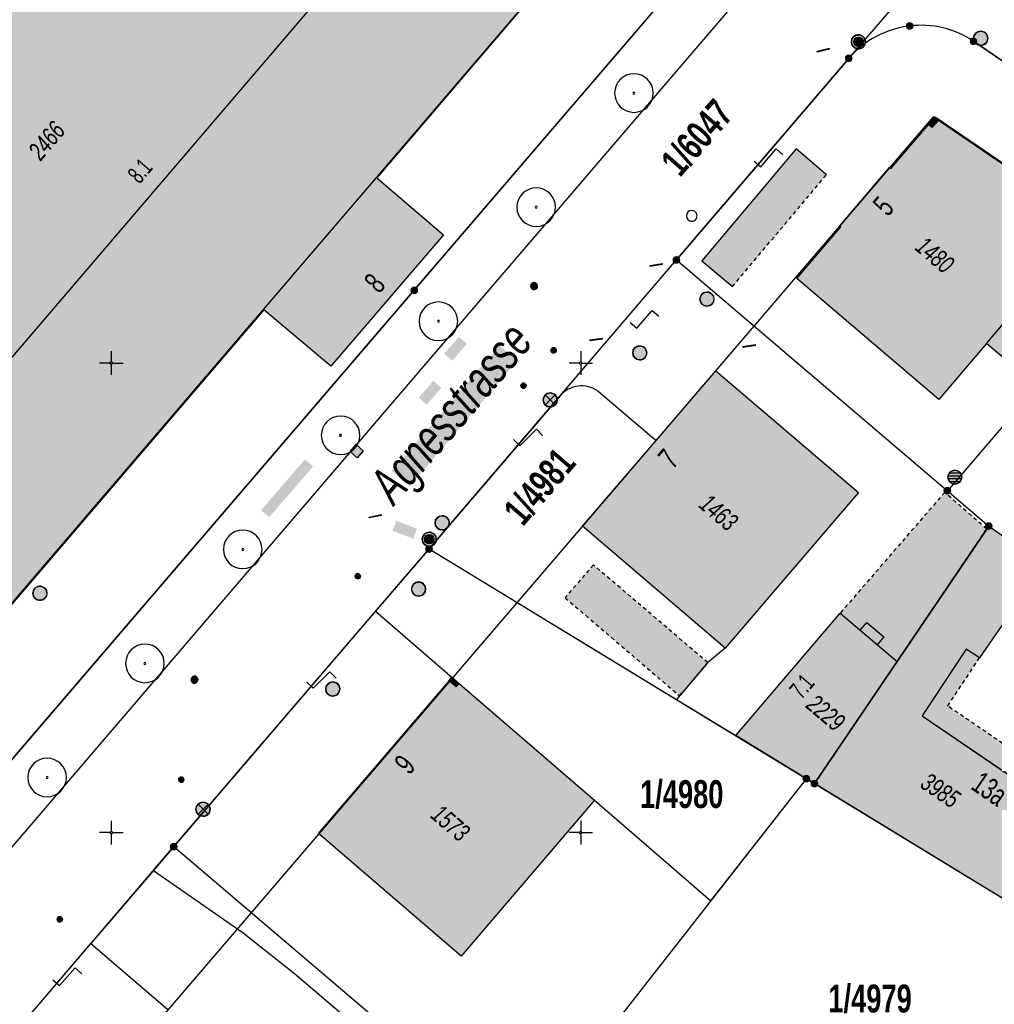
# Model space of a CAD drawing. Header units: metres. Extents: x 2695560 to 2696939, y 1260491 to 1262050.
# Tile 641 of 656: x 2696096 to 2696148, y 1261116 to 1261168. Entities that reach past the tile are written whole.
import ezdxf

# ---------------------------------------------------------------- set-up
doc = ezdxf.new("R2010")
doc.units = ezdxf.units.M
doc.linetypes.add('AUSGEZOGEN', pattern=[0])
doc.linetypes.add('VERDECKT2_S2', pattern=[0.36, 0.2, -0.16])
for name, color, linetype in [('XR$1$AV_Flächen (EO)', 7, 'AUSGEZOGEN'), ('XR$1$AV_Gebäudeflächen (BB)', 7, 'AUSGEZOGEN'), ('XR$1$AV_Gebäudeflächen (EO)', 7, 'AUSGEZOGEN'), ('XR$1$AV_Grenzpunkte', 7, 'AUSGEZOGEN'), ('XR$1$AV_Grundstück-Nr.', 7, 'AUSGEZOGEN'), ('XR$1$AV_Haus-Nr.', 7, 'AUSGEZOGEN'), ('XR$1$AV_Koordinatennetzpunkte', 7, 'AUSGEZOGEN'), ('XR$1$AV_Linien (BB)', 7, 'AUSGEZOGEN'), ('XR$1$AV_Linien (EO)', 7, 'AUSGEZOGEN'), ('XR$1$AV_Strassennamen', 7, 'AUSGEZOGEN'), ('XR$1$AV_Versicherung-Nr.', 7, 'AUSGEZOGEN'), ('XR$1$AW_LK_Schachtdeckel', 24, 'AUSGEZOGEN'), ('XR$1$AW_LK_Zwischenpunkt', 24, 'AUSGEZOGEN'), ('XR$1$EW_LK_Knoten', 1, 'AUSGEZOGEN'), ('XR$1$FM_LK_SW_TRASSEKNOTEN', 94, 'AUSGEZOGEN'), ('XR$1$GA_LK_Rohrleitungsteil', 32, 'AUSGEZOGEN'), ('XR$1$GR_Baum', 94, 'AUSGEZOGEN'), ('XR$1$Liegenschaftsgrenzen', 7, 'AUSGEZOGEN'), ('XR$1$PFAV', 255, 'AUSGEZOGEN'), ('XR$1$PFAW', 255, 'AUSGEZOGEN'), ('XR$1$PFEW', 255, 'AUSGEZOGEN'), ('XR$1$PFWA', 255, 'AUSGEZOGEN'), ('XR$1$PFWFM', 255, 'AUSGEZOGEN'), ('XR$1$RAEW', 8, 'AUSGEZOGEN'), ('XR$1$RP_Abstandslinie', 7, 'AUSGEZOGEN'), ('XR$1$WA_LK_Absperrarmatur', 171, 'AUSGEZOGEN'), ('XR$1$WA_LK_Hydrant', 171, 'AUSGEZOGEN'), ('XR$1$WA_LK_Rohrleitungsteil', 171, 'AUSGEZOGEN')]:
    doc.layers.add(name, color=color, linetype=linetype)
doc.styles.add('ARIAL', font='arial.ttf')

# ---------------------------------------------------------------- blocks, each defined once
blk = doc.blocks.new('COMPLEXOBJECT_235')
at = {"layer": 'XR$1$AV_Linien (BB)', "color": 7, "linetype": 'AUSGEZOGEN', "transparency": 33554687}
blk.add_line((6125.92, 11148.496), (6129.009, 11145.881), dxfattribs=at)
blk.add_arc((6125.039, 11147.283), 1.499, 54.0246, 139.7725, dxfattribs=at)
blk = doc.blocks.new('COMPLEXOBJECT_369')
at = {"layer": 'XR$1$AV_Linien (BB)', "color": 7, "linetype": 'AUSGEZOGEN', "transparency": 33554687}
blk.add_lwpolyline([(6145.91, 11167.13), (6157.96, 11158.91), (6161.159, 11156.714)], dxfattribs=at)
for centre, radius, start, end in [((6143.108, 11162.902), 5.074, 96.77, 139.1545), ((6143.125, 11162.981), 4.997, 56.1287, 97.0711)]:
    blk.add_arc(centre, radius, start, end, dxfattribs=at)
blk = doc.blocks.new('COMPLEXOBJECT_372')
at = {"layer": 'XR$1$AV_Linien (BB)', "color": 7, "linetype": 'AUSGEZOGEN', "transparency": 33554687}
blk.add_line((6091.68, 11110.64), (6098.912, 11119.102), dxfattribs=at)
blk.add_arc((6094.876, 11107.891), 4.215, 139.3009, 145.8101, dxfattribs=at)
blk = doc.blocks.new('COMPLEXOBJECT_624')
at = {"layer": 'XR$1$AV_Linien (BB)', "color": 7, "linetype": 'AUSGEZOGEN', "transparency": 33554687}
blk.add_lwpolyline([(6085.67, 11113.677), (6117.292, 11150.599), (6148.779, 11187.343)], dxfattribs=at)
blk = doc.blocks.new('COMPLEXOBJECT_1275')
at = {"layer": 'XR$1$Liegenschaftsgrenzen', "color": 7, "linetype": 'AUSGEZOGEN', "transparency": 33554687}
blk.add_line((6157.96, 11158.91), (6145.91, 11167.13), dxfattribs=at)
for centre, radius, start, end in [((6143.108, 11162.902), 5.074, 96.77, 139.1545), ((6143.125, 11162.981), 4.997, 56.1287, 97.0711)]:
    blk.add_arc(centre, radius, start, end, dxfattribs=at)
blk = doc.blocks.new('COMPLEXOBJECT_1290')
at = {"layer": 'XR$1$Liegenschaftsgrenzen', "color": 7, "linetype": 'AUSGEZOGEN', "transparency": 33554687}
blk.add_line((6091.68, 11110.64), (6103.32, 11124.26), dxfattribs=at)
blk.add_arc((6094.876, 11107.891), 4.215, 139.3009, 145.8101, dxfattribs=at)
blk = doc.blocks.new('BAV15')
at = {"layer": 'XR$1$PFAV', "transparency": 33554687}
blk.add_hatch(color=7, dxfattribs=at).paths.add_polyline_path([(0.5, 0), (0.49, 0.1), (0.46, 0.2), (0.41, 0.29), (0.34, 0.36), (0.26, 0.42), (0.17, 0.47), (0.08, 0.49), (-0.03, 0.5), (-0.13, 0.48), (-0.22, 0.45), (-0.31, 0.4), (-0.38, 0.33), (-0.44, 0.24), (-0.48, 0.15), (-0.5, 0.05), (-0.5, -0.05), (-0.48, -0.15), (-0.44, -0.24), (-0.38, -0.33), (-0.31, -0.4), (-0.22, -0.45), (-0.13, -0.48), (-0.03, -0.5), (0.08, -0.49), (0.17, -0.47), (0.26, -0.42), (0.34, -0.36), (0.41, -0.29), (0.46, -0.2), (0.49, -0.1)])
at = {"color": 7, "transparency": 33554687}
for start, end in [(90, 270), (270, 90)]:
    blk.add_arc((0, 0), 0.5, start, end, dxfattribs=at)
at = {"layer": 'XR$1$PFAV', "transparency": 33554687}
blk.add_circle((0, 0), 0.5, dxfattribs=at)
blk = doc.blocks.new('BAV2041')
at = {"color": 7, "transparency": 33554687}
for p, q in [((0, 0.5), (0, 0.05)), ((-0.05, 0), (-0.5, 0)), ((0.05, 0), (0.5, 0)), ((0, -0.05), (0, -0.5))]:
    blk.add_line(p, q, dxfattribs=at)
blk.add_circle((0, 0), 0.05, dxfattribs=at)
for start, end in [(90, 270), (270, 90)]:
    blk.add_arc((0, 0), 0.05, start, end, dxfattribs=at)
blk = doc.blocks.new('WBGR1')
at = {"color": 94, "transparency": 33554687}
for radius, start, end in [(1, 90, 270), (1, 270, 90), (0.05, 90, 270), (0.05, 270, 90)]:
    blk.add_arc((0, 0), radius, start, end, dxfattribs=at)
blk = doc.blocks.new('BAW2093')
at = {"transparency": 33554687}
blk.add_lwpolyline([(-0.375, -0.5), (0, -0.5), (0, 0.5), (0.375, 0.5)], dxfattribs=at)
blk = doc.blocks.new('BAW2082')
at = {"layer": 'XR$1$PFAW', "transparency": 33554687}
blk.add_hatch(color=7, dxfattribs=at).paths.add_polyline_path([(0.509, -0.003), (0.499, 0.098), (0.469, 0.194), (0.42, 0.283), (0.354, 0.359), (0.274, 0.421), (0.183, 0.466), (0.085, 0.491), (-0.016, 0.496), (-0.116, 0.481), (-0.211, 0.446), (-0.297, 0.392), (-0.37, 0.323), (-0.428, 0.24), (-0.468, 0.147), (-0.488, 0.047), (-0.488, -0.054), (-0.468, -0.153), (-0.428, -0.246), (-0.37, -0.329), (-0.297, -0.398), (-0.211, -0.452), (-0.116, -0.487), (-0.016, -0.502), (0.085, -0.497), (0.183, -0.472), (0.274, -0.427), (0.354, -0.366), (0.42, -0.289), (0.469, -0.2), (0.499, -0.104)])
at = {"transparency": 33554687}
for start, end in [(91.19481, 268.80519), (268.80519, 91.19481)]:
    blk.add_arc((0.01, 0), 0.5, start, end, dxfattribs=at)
at = {"layer": 'XR$1$PFAW', "transparency": 33554687}
blk.add_circle((0.009, -0.003), 0.5, dxfattribs=at)
blk = doc.blocks.new('BAW2089')
at = {"layer": 'XR$1$PFAW', "transparency": 33554687}
blk.add_hatch(color=7, dxfattribs=at).paths.add_polyline_path([(-0.5, 0.5), (-0.5, -0.5), (0.5, -0.5), (0.5, 0.5)])
at = {"transparency": 33554687}
blk.add_lwpolyline([(-0.5, 0.5), (0.5, 0.5), (0.5, -0.5), (-0.5, -0.5), (-0.5, 0.5)], close=True, dxfattribs=at)
at = {"layer": 'XR$1$PFAW', "transparency": 33554687}
blk.add_lwpolyline([(-0.5, 0.5), (0.5, 0.5), (0.5, -0.5), (-0.5, -0.5), (-0.5, 0.5)], close=True, dxfattribs=at)
blk = doc.blocks.new('BAW2088')
at = {"layer": 'XR$1$PFAW', "transparency": 33554687}
blk.add_hatch(color=253, dxfattribs=at).paths.add_polyline_path([(0.51, 0), (0.5, 0.101), (0.47, 0.197), (0.421, 0.286), (0.355, 0.362), (0.275, 0.424), (0.184, 0.469), (0.086, 0.494), (-0.015, 0.499), (-0.115, 0.484), (-0.21, 0.449), (-0.296, 0.395), (-0.369, 0.326), (-0.427, 0.243), (-0.467, 0.15), (-0.487, 0.051), (-0.487, -0.051), (-0.467, -0.15), (-0.427, -0.243), (-0.369, -0.326), (-0.296, -0.395), (-0.21, -0.449), (-0.115, -0.484), (-0.015, -0.499), (0.086, -0.494), (0.184, -0.469), (0.275, -0.424), (0.355, -0.362), (0.421, -0.286), (0.47, -0.197), (0.5, -0.101)])
at = {"transparency": 33554687}
for start, end in [(91.19481, 268.80519), (268.80519, 91.19481)]:
    blk.add_arc((0.01, 0), 0.5, start, end, dxfattribs=at)
at = {"layer": 'XR$1$PFAW', "transparency": 33554687}
blk.add_circle((0.01, 0), 0.5, dxfattribs=at)
blk = doc.blocks.new('BWA2013')
at = {"true_color": 0x000000, "transparency": 33554687}
blk.add_hatch(color=18, dxfattribs=at).paths.add_polyline_path([(-0.291, -0.409), (0.352, 0.357), (0.291, 0.409), (-0.352, -0.357)])
at = {"transparency": 33554687}
blk.add_lwpolyline([(-0.291, -0.409), (-0.352, -0.357), (0.291, 0.409), (0.352, 0.357), (-0.291, -0.409)], close=True, dxfattribs=at)
blk = doc.blocks.new('BWA2009')
at = {"true_color": 0x000000, "transparency": 33554687}
blk.add_hatch(color=18, dxfattribs=at).paths.add_polyline_path([(0.333, 0), (0.327, 0.067), (0.306, 0.131), (0.274, 0.19), (0.23, 0.242), (0.176, 0.283), (0.116, 0.313), (0.05, 0.329), (-0.017, 0.333), (-0.084, 0.323), (-0.147, 0.299), (-0.204, 0.264), (-0.253, 0.217), (-0.291, 0.162), (-0.318, 0.1), (-0.332, 0.034), (-0.332, -0.034), (-0.318, -0.1), (-0.291, -0.162), (-0.253, -0.217), (-0.204, -0.264), (-0.147, -0.299), (-0.084, -0.323), (-0.017, -0.333), (0.05, -0.329), (0.116, -0.313), (0.176, -0.283), (0.23, -0.242), (0.274, -0.19), (0.306, -0.131), (0.327, -0.067)])
at = {"layer": 'XR$1$PFWA', "transparency": 33554687}
blk.add_hatch(color=7, dxfattribs=at).paths.add_polyline_path([(0.5, 0), (0.49, 0.101), (0.459, 0.197), (0.41, 0.286), (0.344, 0.362), (0.264, 0.424), (0.174, 0.469), (0.076, 0.494), (-0.025, 0.499), (-0.125, 0.484), (-0.22, 0.449), (-0.306, 0.395), (-0.379, 0.326), (-0.437, 0.243), (-0.477, 0.15), (-0.497, 0.051), (-0.497, -0.051), (-0.477, -0.15), (-0.437, -0.243), (-0.379, -0.326), (-0.306, -0.395), (-0.22, -0.449), (-0.125, -0.484), (-0.025, -0.499), (0.076, -0.494), (0.174, -0.469), (0.264, -0.424), (0.344, -0.362), (0.41, -0.286), (0.459, -0.197), (0.49, -0.101)])
at = {"transparency": 33554687}
blk.add_circle((0, 0), 0.333, dxfattribs=at)
for start, end in [(90, 180), (180, 270), (0, 90), (270, 0)]:
    blk.add_arc((0, 0), 0.5, start, end, dxfattribs=at)
at = {"layer": 'XR$1$PFWA', "transparency": 33554687}
blk.add_circle((0, 0), 0.5, dxfattribs=at)
blk = doc.blocks.new('BWA965')
at = {"layer": 'XR$1$PFWA', "transparency": 33554687}
blk.add_hatch(color=7, dxfattribs=at).paths.add_polyline_path([(0, 0.5), (-0.05, 0.5), (-0.1, 0.49), (-0.15, 0.48), (-0.2, 0.46), (-0.24, 0.44), (-0.29, 0.41), (-0.33, 0.38), (-0.36, 0.34), (-0.4, 0.31), (-0.42, 0.26), (-0.45, 0.22), (-0.47, 0.17), (-0.48, 0.13), (-0.49, 0.08), (-0.5, 0.03), (-0.5, -0.03), (-0.49, -0.08), (-0.48, -0.13), (-0.47, -0.17), (-0.45, -0.22), (-0.42, -0.26), (-0.4, -0.31), (-0.36, -0.34), (-0.33, -0.38), (-0.29, -0.41), (-0.24, -0.44), (-0.2, -0.46), (-0.15, -0.48), (-0.1, -0.49), (-0.05, -0.5), (0, -0.5), (0.05, -0.5), (0.1, -0.49), (0.15, -0.48), (0.2, -0.46), (0.24, -0.44), (0.29, -0.41), (0.33, -0.38), (0.36, -0.34), (0.4, -0.31), (0.42, -0.26), (0.45, -0.22), (0.47, -0.17), (0.48, -0.13), (0.49, -0.08), (0.5, -0.03), (0.5, 0.03), (0.49, 0.08), (0.48, 0.13), (0.47, 0.17), (0.45, 0.22), (0.42, 0.26), (0.4, 0.31), (0.36, 0.34), (0.33, 0.38), (0.29, 0.41), (0.24, 0.44), (0.2, 0.46), (0.15, 0.48), (0.1, 0.49), (0.05, 0.5)])
at = {"transparency": 33554687}
blk.add_line((0, 0.5), (0, -0.5), dxfattribs=at)
for start, end in [(90, 270), (270, 90)]:
    blk.add_arc((0, 0), 0.5, start, end, dxfattribs=at)
blk = doc.blocks.new('BGA2013')
at = {"transparency": 33554687}
blk.add_hatch(color=36, dxfattribs=at).paths.add_polyline_path([(-0.291, -0.409), (0.352, 0.357), (0.291, 0.409), (-0.352, -0.357)])
at = {"color": 32, "transparency": 33554687}
blk.add_lwpolyline([(-0.291, -0.409), (-0.352, -0.357), (0.291, 0.409), (0.352, 0.357), (-0.291, -0.409)], close=True, dxfattribs=at)
blk = doc.blocks.new('BEWLP2549_S')
at = {"layer": 'XR$1$PFEW', "transparency": 33554687}
blk.add_hatch(color=7, dxfattribs=at).paths.add_polyline_path([(0.5, 0), (0.49, 0.101), (0.459, 0.197), (0.41, 0.286), (0.344, 0.362), (0.264, 0.424), (0.174, 0.469), (0.076, 0.494), (-0.025, 0.499), (-0.125, 0.484), (-0.22, 0.449), (-0.306, 0.395), (-0.379, 0.326), (-0.437, 0.243), (-0.477, 0.15), (-0.497, 0.051), (-0.497, -0.051), (-0.477, -0.15), (-0.437, -0.243), (-0.379, -0.326), (-0.306, -0.395), (-0.22, -0.449), (-0.125, -0.484), (-0.025, -0.499), (0.076, -0.494), (0.174, -0.469), (0.264, -0.424), (0.344, -0.362), (0.41, -0.286), (0.459, -0.197), (0.49, -0.101)])
at = {"color": 1, "transparency": 33554687}
for p, q in [((0.354, -0.354), (-0.354, 0.354)), ((-0.354, -0.354), (0.354, 0.354))]:
    blk.add_line(p, q, dxfattribs=at)
for start, end in [(91.38095, 268.61905), (268.61905, 91.38095)]:
    blk.add_arc((0, 0), 0.5, start, end, dxfattribs=at)
at = {"layer": 'XR$1$PFEW', "transparency": 33554687}
blk.add_circle((0, 0), 0.5, dxfattribs=at)
blk = doc.blocks.new('BEW957')
at = {"layer": 'XR$1$RAEW', "transparency": 33554687}
blk.add_hatch(color=1, dxfattribs=at).paths.add_polyline_path([(-0.5, 0), (-0.5, -0.05), (-0.49, -0.1), (-0.48, -0.15), (-0.46, -0.2), (-0.44, -0.24), (-0.41, -0.29), (-0.38, -0.33), (-0.34, -0.36), (-0.31, -0.4), (-0.26, -0.42), (-0.22, -0.45), (-0.17, -0.47), (-0.13, -0.48), (-0.08, -0.49), (-0.03, -0.5), (0.03, -0.5), (0.08, -0.49), (0.13, -0.48), (0.17, -0.47), (0.22, -0.45), (0.26, -0.42), (0.31, -0.4), (0.34, -0.36), (0.38, -0.33), (0.41, -0.29), (0.44, -0.24), (0.46, -0.2), (0.48, -0.15), (0.49, -0.1), (0.5, -0.05), (0.5, 0), (0.5, 0.05), (0.49, 0.1), (0.48, 0.15), (0.46, 0.2), (0.44, 0.24), (0.41, 0.29), (0.38, 0.33), (0.34, 0.36), (0.31, 0.4), (0.26, 0.42), (0.22, 0.45), (0.17, 0.47), (0.13, 0.48), (0.08, 0.49), (0.03, 0.5), (-0.03, 0.5), (-0.08, 0.49), (-0.13, 0.48), (-0.17, 0.47), (-0.22, 0.45), (-0.26, 0.42), (-0.31, 0.4), (-0.34, 0.36), (-0.38, 0.33), (-0.41, 0.29), (-0.44, 0.24), (-0.46, 0.2), (-0.48, 0.15), (-0.49, 0.1), (-0.5, 0.05)])
at = {"color": 1, "transparency": 33554687}
for start, end in [(90, 180), (180, 270), (0, 90), (270, 0)]:
    blk.add_arc((0, 0), 0.5, start, end, dxfattribs=at)
at = {"layer": 'XR$1$RAEW', "color": 1, "transparency": 33554687}
blk.add_circle((0, 0), 0.5, dxfattribs=at)
blk = doc.blocks.new('BEWLP2514')
at = {"layer": 'XR$1$PFEW', "transparency": 33554687}
blk.add_hatch(color=7, dxfattribs=at).paths.add_polyline_path([(0.5, 0), (-0.5, 0), (-0.5, -0.5), (0.5, -0.5)])
at = {"color": 1, "transparency": 33554687}
blk.add_lwpolyline([(-0.5, 0), (0.5, 0), (0.5, -0.5), (-0.5, -0.5), (-0.5, 0)], close=True, dxfattribs=at)
at = {"layer": 'XR$1$PFEW', "transparency": 33554687}
for p, q in [((-0.5, -0.5), (-0.5, 0)), ((-0.5, 0), (0.5, 0)), ((0.5, 0), (0.5, -0.5)), ((0.5, -0.5), (-0.5, -0.5))]:
    blk.add_line(p, q, dxfattribs=at)
blk = doc.blocks.new('BWFM6')
at = {"layer": 'XR$1$PFWFM', "transparency": 33554687}
blk.add_hatch(color=7, dxfattribs=at).paths.add_polyline_path([(0.5, 0), (0.49, 0.101), (0.459, 0.197), (0.41, 0.286), (0.344, 0.362), (0.264, 0.424), (0.174, 0.469), (0.076, 0.494), (-0.025, 0.499), (-0.125, 0.484), (-0.22, 0.449), (-0.306, 0.395), (-0.379, 0.326), (-0.437, 0.243), (-0.477, 0.15), (-0.497, 0.051), (-0.497, -0.051), (-0.477, -0.15), (-0.437, -0.243), (-0.379, -0.326), (-0.306, -0.395), (-0.22, -0.449), (-0.125, -0.484), (-0.025, -0.499), (0.076, -0.494), (0.174, -0.469), (0.264, -0.424), (0.344, -0.362), (0.41, -0.286), (0.459, -0.197), (0.49, -0.101)])
at = {"color": 94, "transparency": 33554687}
for p, q in [((-0.484, 0.1), (0.486, 0.1)), ((-0.4, 0.3), (0.4, 0.3)), ((-0.487, -0.1), (0.487, -0.1)), ((-0.4, -0.3), (0.4, -0.3))]:
    blk.add_line(p, q, dxfattribs=at)
for start, end in [(90, 270), (270, 90)]:
    blk.add_arc((0, 0), 0.5, start, end, dxfattribs=at)
at = {"layer": 'XR$1$PFWFM', "transparency": 33554687}
blk.add_circle((0, 0, 0.993), 0.5, dxfattribs=at)
blk = doc.blocks.new('BWFM16')
at = {"color": 94, "transparency": 33554687}
for start, end in [(91.19481, 268.80519), (268.80519, 91.19481)]:
    blk.add_arc((0.01, 0), 0.5, start, end, dxfattribs=at)

msp = doc.modelspace()

# ---------------------------------------------------------------- hatches: boundary and pattern name
at = {"transparency": 33554687}
for points in [[(2696101.775, 1261150.623), (2696102.172, 1261150.279), (2696109.211, 1261158.381), (2696108.814, 1261158.725)], [(2696118.694, 1261150.311), (2696119.124, 1261149.937), (2696119.91, 1261150.841), (2696119.48, 1261151.215)], [(2696115.905, 1261144.057), (2696116.849, 1261143.246), (2696122.591, 1261149.939), (2696121.647, 1261150.75)], [(2696117.335, 1261147.96), (2696117.763, 1261147.59), (2696118.541, 1261148.49), (2696118.113, 1261148.86)], [(2696108.942, 1261141.973), (2696109.378, 1261141.597), (2696111.714, 1261144.305), (2696111.278, 1261144.681)], [(2696116.142, 1261141.413), (2696115.937, 1261140.885), (2696117.046, 1261140.455), (2696117.251, 1261140.983)]]:
    msp.add_hatch(color=7, dxfattribs=at).paths.add_polyline_path(points)
at = {"layer": 'XR$1$AV_Gebäudeflächen (BB)', "true_color": 0xd2d2d2, "transparency": 33554687}
for points in [[(2696135.281, 1261183.275), (2696134.504, 1261183.961), (2696134.255, 1261183.673), (2696129.01, 1261188.147), (2696129.221, 1261188.385), (2696128.753, 1261188.792), (2696123.158, 1261182.252), (2696082.08, 1261134.231), (2696075.91, 1261127.018), (2696074.509, 1261128.217), (2696073.662, 1261127.227), (2696071.236, 1261124.558), (2696070.81, 1261124.09), (2696071.574, 1261123.398), (2696071.661, 1261123.494), (2696078.453, 1261117.319), (2696079.191, 1261118.052), (2696079.084, 1261118.149), (2696082.304, 1261121.386), (2696082.411, 1261121.296), (2696083.074, 1261122.083), (2696082.988, 1261122.165), (2696109.088, 1261152.646), (2696112.657, 1261149.635), (2696118.663, 1261156.638), (2696115.1, 1261159.661)], [(2696137.468, 1261154.31), (2696145.029, 1261147.872), (2696147.571, 1261150.856), (2696150.25, 1261148.574), (2696156.001, 1261155.296), (2696153.062, 1261157.302), (2696144.839, 1261162.913), (2696142.479, 1261160.159), (2696142.404, 1261160.223), (2696139.763, 1261157.112), (2696139.824, 1261157.06)], [(2696129.979, 1261145.691), (2696126.056, 1261141.119), (2696133.657, 1261134.622), (2696140.753, 1261142.91), (2696133.155, 1261149.392)], [(2696142.815, 1261133.918), (2696138.41, 1261127.42), (2696149.23, 1261120.83), (2696152.364, 1261125.424), (2696144.143, 1261131.032), (2696146.486, 1261134.578), (2696147.197, 1261134.111), (2696150.65, 1261139.097), (2696147.69, 1261141.13), (2696147.583, 1261140.972)], [(2696138.41, 1261127.42), (2696142.815, 1261133.918), (2696139.778, 1261136.49), (2696134.221, 1261129.982), (2696137.98, 1261127.68)], [(2696126.694, 1261126.537), (2696119.117, 1261133.077), (2696111.999, 1261124.768), (2696119.592, 1261118.241)]]:
    msp.add_hatch(color=254, dxfattribs=at).paths.add_polyline_path(points)
at = {"layer": 'XR$1$AV_Gebäudeflächen (EO)', "true_color": 0xebebeb, "transparency": 33554687}
for points in [[(2696128.753, 1261188.792), (2696128.443, 1261189.062), (2696128.257, 1261188.844), (2696117.793, 1261197.845), (2696071.785, 1261144.241), (2696064.472, 1261135.72), (2696064.419, 1261135.643), (2696073.662, 1261127.227), (2696074.509, 1261128.217), (2696075.91, 1261127.018), (2696082.08, 1261134.231), (2696123.158, 1261182.252)], [(2696134.043, 1261153.88), (2696139.057, 1261159.837), (2696137.43, 1261161.207), (2696132.417, 1261155.251)], [(2696139.778, 1261136.49), (2696142.815, 1261133.918), (2696147.583, 1261140.972), (2696145.348, 1261142.925)], [(2696125.13, 1261137.316), (2696131.228, 1261132.093), (2696132.732, 1261133.86), (2696126.641, 1261139.062)], [(2696144.143, 1261131.032), (2696152.364, 1261125.424), (2696154.562, 1261128.645), (2696153.549, 1261129.336), (2696151.996, 1261127.128), (2696145.54, 1261131.532), (2696145.507, 1261131.554), (2696147.197, 1261134.111), (2696146.486, 1261134.578)]]:
    msp.add_hatch(color=7, dxfattribs=at).paths.add_polyline_path(points)

# ---------------------------------------------------------------- linework, layer by layer
at = {"layer": 'XR$1$AV_Flächen (EO)', "color": 7, "linetype": 'VERDECKT2_S2', "transparency": 33554687}
msp.add_line((2696134.043, 1261153.88), (2696139.057, 1261159.837), dxfattribs=at)
at = {"layer": 'XR$1$AV_Flächen (EO)', "color": 7, "linetype": 'AUSGEZOGEN', "transparency": 33554687}
for p, q in [((2696139.778, 1261136.49), (2696142.815, 1261133.918)), ((2696144.143, 1261131.032), (2696152.364, 1261125.424))]:
    msp.add_line(p, q, dxfattribs=at)
msp.add_lwpolyline([(2696128.753, 1261188.792), (2696128.443, 1261189.062), (2696128.257, 1261188.844), (2696117.793, 1261197.845), (2696071.785, 1261144.241), (2696064.472, 1261135.72), (2696064.419, 1261135.643), (2696073.662, 1261127.227), (2696074.509, 1261128.217), (2696075.91, 1261127.018), (2696082.08, 1261134.231), (2696123.158, 1261182.252), (2696128.753, 1261188.792)], close=True, dxfattribs=at)
for points in [[(2696139.057, 1261159.837), (2696137.43, 1261161.207), (2696132.417, 1261155.251), (2696134.043, 1261153.88)], [(2696147.197, 1261134.111), (2696146.486, 1261134.578), (2696144.143, 1261131.032)]]:
    msp.add_lwpolyline(points, dxfattribs=at)
at = {"layer": 'XR$1$AV_Flächen (EO)', "color": 7, "linetype": 'VERDECKT2_S2', "transparency": 33554687}
for points in [[(2696142.815, 1261133.918), (2696147.583, 1261140.972), (2696145.348, 1261142.925), (2696139.778, 1261136.49)], [(2696152.364, 1261125.424), (2696154.562, 1261128.645), (2696153.549, 1261129.336), (2696151.996, 1261127.128), (2696145.54, 1261131.532), (2696145.507, 1261131.554), (2696147.197, 1261134.111)]]:
    msp.add_lwpolyline(points, dxfattribs=at)
msp.add_lwpolyline([(2696125.13, 1261137.316), (2696131.228, 1261132.093), (2696132.732, 1261133.86), (2696126.641, 1261139.062), (2696125.13, 1261137.316)], close=True, dxfattribs=at)
at = {"layer": 'XR$1$AV_Linien (BB)', "color": 7, "linetype": 'AUSGEZOGEN', "transparency": 33554687}
for p, q in [((2696124.865, 1261148.061), (2696117.89, 1261139.91)), ((2696117.89, 1261139.91), (2696115.043, 1261136.594)), ((2696117.89, 1261139.91), (2696131.064, 1261131.901)), ((2696115.043, 1261136.594), (2696119.117, 1261133.077)), ((2696138.41, 1261127.42), (2696142.815, 1261133.918)), ((2696119.117, 1261133.077), (2696126.694, 1261126.537)), ((2696131.064, 1261131.901), (2696134.221, 1261129.982)), ((2696137.98, 1261127.68), (2696134.221, 1261129.982)), ((2696138.41, 1261127.42), (2696137.98, 1261127.68)), ((2696103.207, 1261122.802), (2696099.882, 1261118.912)), ((2696099.882, 1261118.912), (2696103.955, 1261115.42))]:
    msp.add_line(p, q, dxfattribs=at)
for points in [[(2696073.662, 1261127.227), (2696074.509, 1261128.217), (2696075.91, 1261127.018), (2696082.08, 1261134.231), (2696123.158, 1261182.252), (2696128.753, 1261188.792), (2696129.221, 1261188.385), (2696129.01, 1261188.147), (2696134.255, 1261183.673), (2696134.504, 1261183.961), (2696135.281, 1261183.275)], [(2696135.281, 1261183.275), (2696115.1, 1261159.661), (2696118.663, 1261156.638), (2696112.657, 1261149.635), (2696109.088, 1261152.646), (2696082.988, 1261122.165), (2696083.074, 1261122.083), (2696082.411, 1261121.296), (2696082.304, 1261121.386), (2696079.084, 1261118.149), (2696079.191, 1261118.052), (2696078.453, 1261117.319)], [(2696086.628, 1261118.166), (2696117.1, 1261153.68), (2696139.368, 1261179.667)], [(2696124.865, 1261148.061), (2696131.06, 1261155.3), (2696140.24, 1261166.03)], [(2696129.979, 1261145.691), (2696133.155, 1261149.392), (2696140.753, 1261142.91), (2696133.657, 1261134.622)], [(2696133.657, 1261134.622), (2696126.056, 1261141.119), (2696129.979, 1261145.691)], [(2696142.815, 1261133.918), (2696147.583, 1261140.972), (2696147.69, 1261141.13), (2696150.65, 1261139.097), (2696147.197, 1261134.111), (2696146.486, 1261134.578), (2696144.143, 1261131.032), (2696152.364, 1261125.424)], [(2696115.043, 1261136.594), (2696104.29, 1261124.07), (2696103.207, 1261122.802)], [(2696134.221, 1261129.982), (2696139.778, 1261136.49), (2696142.815, 1261133.918)], [(2696133.657, 1261134.622), (2696132.732, 1261133.86), (2696131.064, 1261131.901)], [(2696126.694, 1261126.537), (2696119.592, 1261118.241), (2696111.999, 1261124.768), (2696119.117, 1261133.077)], [(2696126.694, 1261126.537), (2696132.899, 1261121.182), (2696137.98, 1261127.68)], [(2696152.364, 1261125.424), (2696149.23, 1261120.83), (2696138.41, 1261127.42)], [(2696103.207, 1261122.802), (2696107.99, 1261119.482), (2696110.718, 1261117.314), (2696114.567, 1261114.027), (2696115.211, 1261114.785), (2696117.623, 1261112.72)]]:
    msp.add_lwpolyline(points, dxfattribs=at)
msp.add_lwpolyline([(2696137.468, 1261154.31), (2696139.824, 1261157.06), (2696139.763, 1261157.112), (2696142.404, 1261160.223), (2696142.479, 1261160.159), (2696144.839, 1261162.913), (2696153.062, 1261157.302), (2696156.001, 1261155.296), (2696150.25, 1261148.574), (2696147.571, 1261150.856), (2696145.029, 1261147.872), (2696137.468, 1261154.31)], close=True, dxfattribs=at)
at = {"layer": 'XR$1$AV_Linien (EO)', "color": 7, "linetype": 'AUSGEZOGEN', "transparency": 33554687}
msp.add_line((2696147.571, 1261150.856), (2696153.062, 1261157.302), dxfattribs=at)
msp.add_lwpolyline([(2696140.846, 1261135.585), (2696141.202, 1261136.005), (2696142.11, 1261135.236), (2696141.754, 1261134.816)], dxfattribs=at)
at = {"layer": 'XR$1$Liegenschaftsgrenzen', "color": 7, "linetype": 'AUSGEZOGEN', "transparency": 33554687}
for p, q in [((2696140.24, 1261166.03), (2696150, 1261177.35)), ((2696140.24, 1261166.03), (2696131.06, 1261155.3)), ((2696158.93, 1261158.72), (2696145.49, 1261143.01)), ((2696117.89, 1261139.91), (2696131.06, 1261155.3)), ((2696131.06, 1261155.3), (2696145.49, 1261143.01)), ((2696104.29, 1261124.07), (2696117.89, 1261139.91)), ((2696117.89, 1261139.91), (2696137.98, 1261127.68)), ((2696127.357, 1261114.095), (2696137.98, 1261127.68)), ((2696137.98, 1261127.68), (2696138.41, 1261127.42)), ((2696138.41, 1261127.42), (2696149.23, 1261120.83)), ((2696104.29, 1261124.07), (2696122.788, 1261108.344))]:
    msp.add_line(p, q, dxfattribs=at)
for points in [[(2696147.425, 1261189.069), (2696117.1, 1261153.68), (2696085.25, 1261116.56)], [(2696145.49, 1261143.01), (2696147.69, 1261141.13), (2696138.41, 1261127.42)]]:
    msp.add_lwpolyline(points, dxfattribs=at)
at = {"layer": 'XR$1$RP_Abstandslinie', "color": 7, "linetype": 'AUSGEZOGEN', "transparency": 33554687}
msp.add_lwpolyline([(2695964.57, 1261225.99), (2695993.28, 1261199.95), (2696022.91, 1261173.08), (2696052.53, 1261146.2), (2696081.23, 1261120.16), (2696106.53, 1261149.69), (2696139.06, 1261187.66), (2696176.2, 1261231)], dxfattribs=at)
msp.add_lwpolyline([(2696122.02, 1261136.41), (2696096.78, 1261106.97), (2696130.62, 1261080.3), (2696161.25, 1261056.15), (2696198.07, 1261027.13), (2696221.59, 1261061.91), (2696244.08, 1261095.12), (2696211.17, 1261117.59), (2696178.13, 1261140.14), (2696144.73, 1261162.92), (2696122.02, 1261136.41)], close=True, dxfattribs=at)

# ---------------------------------------------------------------- block references
at = {"layer": 'XR$1$AV_Grenzpunkte', "color": 7, "linetype": 'AUSGEZOGEN', "lineweight": -3, "transparency": 33554687, "xscale": 0.3249999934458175, "yscale": 0.3249999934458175}
for p in [(2696143.48, 1261167.75), (2696146.88, 1261166.94), (2696140.24, 1261166.03), (2696131.06, 1261155.3), (2696117.1, 1261153.68), (2696145.49, 1261143.01), (2696147.69, 1261141.13), (2696117.89, 1261139.91), (2696137.98, 1261127.68), (2696138.41, 1261127.42), (2696104.29, 1261124.07)]:
    msp.add_blockref('BAV15', p, dxfattribs=at)
at = {"layer": 'XR$1$AV_Koordinatennetzpunkte', "color": 7, "linetype": 'AUSGEZOGEN', "lineweight": -3, "transparency": 33554687, "xscale": 1.25, "yscale": 1.25}
for p in [(2696100.97, 1261149.81), (2696125.97, 1261149.81), (2696100.97, 1261124.81), (2696125.97, 1261124.81)]:
    msp.add_blockref('BAV2041', p, dxfattribs=at)
at = {"layer": 'XR$1$AV_Linien (BB)', "color": 7, "linetype": 'AUSGEZOGEN', "lineweight": -3, "transparency": 33554687}
for name in ['COMPLEXOBJECT_624', 'COMPLEXOBJECT_369', 'COMPLEXOBJECT_235', 'COMPLEXOBJECT_372']:
    msp.add_blockref(name, (2690000.97, 1249999.81), dxfattribs=at)
at = {"layer": 'XR$1$AW_LK_Schachtdeckel', "color": 24, "linetype": 'AUSGEZOGEN', "lineweight": -3, "transparency": 33554687}
for name, p, xscale, yscale in [('BAW2088', (2696147.26, 1261167.1), 0.7578193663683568, 0.7578193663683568), ('BAW2082', (2696132.68, 1261153.215), 0.7499999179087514, 0.7499999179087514), ('BAW2082', (2696129.103, 1261150.351), 0.7499999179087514, 0.7499999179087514), ('BAW2088', (2696118.58, 1261141.301), 0.7578193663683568, 0.7578193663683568), ('BAW2082', (2696117.324, 1261137.778), 0.7499999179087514, 0.7499999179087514), ('BAW2082', (2696112.755, 1261132.457), 0.7499999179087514, 0.7499999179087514)]:
    msp.add_blockref(name, p, dxfattribs=dict(at, xscale=xscale, yscale=yscale))
for name, p, xscale, yscale, rotation in [('BAW2089', (2696114.034, 1261145.113), 0.5000000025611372, 0.5000000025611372, 318.2458654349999), ('BAW2082', (2696097.175, 1261137.556), 0.7499999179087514, 0.7499999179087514, 231.723936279)]:
    msp.add_blockref(name, p, dxfattribs=dict(at, xscale=xscale, yscale=yscale, rotation=rotation))
at = {"layer": 'XR$1$AW_LK_Zwischenpunkt', "color": 24, "linetype": 'AUSGEZOGEN', "lineweight": -3, "transparency": 33554687}
for p, xscale, yscale, rotation in [((2696135.967, 1261160.73), 1.250000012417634, 1.250000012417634, 319.509031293), ((2696129.355, 1261152.139), 1.250000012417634, 1.250000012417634, 319.288318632), ((2696123.164, 1261145.842), 1.250000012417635, 1.250000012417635, 314.789406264), ((2696112.162, 1261132.931), 1.250000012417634, 1.250000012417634, 314.422980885), ((2696098.628, 1261117.137), 1.250000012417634, 1.250000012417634, 318.472683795)]:
    msp.add_blockref('BAW2093', p, dxfattribs=dict(at, xscale=xscale, yscale=yscale, rotation=rotation))
at = {"layer": 'XR$1$EW_LK_Knoten', "color": 1, "linetype": 'AUSGEZOGEN', "lineweight": -3, "transparency": 33554687}
for name, p, xscale, yscale, rotation in [('BEWLP2514', (2696144.656, 1261162.699), 0.5, 0.5, 49.41), ('BEW957', (2696114.093, 1261138.46), 0.2749999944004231, 0.2749999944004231, 315), ('BEWLP2514', (2696119.302, 1261132.918), 0.5, 0.5000000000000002, 320.1273)]:
    msp.add_blockref(name, p, dxfattribs=dict(at, xscale=xscale, yscale=yscale, rotation=rotation))
for name, p, xscale, yscale in [('BEW957', (2696124.525, 1261150.487), 0.2749999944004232, 0.2749999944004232), ('BEW957', (2696122.918, 1261148.607), 0.2749999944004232, 0.2749999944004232), ('BEWLP2549_S', (2696124.339, 1261147.845), 0.749999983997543, 0.749999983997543), ('BEW957', (2696114.093, 1261138.46), 0.2749999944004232, 0.2749999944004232), ('BEW957', (2696104.695, 1261127.628), 0.2749999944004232, 0.2749999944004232), ('BEWLP2549_S', (2696105.853, 1261126.053), 0.749999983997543, 0.749999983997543), ('BEW957', (2696098.227, 1261120.197), 0.2749999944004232, 0.2749999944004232)]:
    msp.add_blockref(name, p, dxfattribs=dict(at, xscale=xscale, yscale=yscale))
at = {"layer": 'XR$1$FM_LK_SW_TRASSEKNOTEN', "color": 94, "linetype": 'AUSGEZOGEN', "lineweight": -3, "transparency": 33554687}
for name, p, xscale, yscale in [('BWFM16', (2696131.873, 1261157.642), 0.5706289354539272, 0.5706289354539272), ('BWFM6', (2696145.887, 1261143.734), 0.7499999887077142, 0.7499999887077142)]:
    msp.add_blockref(name, p, dxfattribs=dict(at, xscale=xscale, yscale=yscale))
at = {"layer": 'XR$1$GA_LK_Rohrleitungsteil', "color": 32, "linetype": 'AUSGEZOGEN', "lineweight": -3, "transparency": 33554687, "yscale": 0.6499999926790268}
for p, xscale, rotation in [((2696129.983, 1261155.028), 0.6499999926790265, 319.6728), ((2696134.931, 1261150.719), 0.6499999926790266, 318.6621)]:
    msp.add_blockref('BGA2013', p, dxfattribs=dict(at, xscale=xscale, rotation=rotation))
at = {"layer": 'XR$1$GR_Baum', "color": 94, "linetype": 'AUSGEZOGEN', "lineweight": -3, "transparency": 33554687, "xscale": 1.027451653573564, "yscale": 1.027451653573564}
for p in [(2696128.799, 1261164.182), (2696123.594, 1261158.107), (2696118.388, 1261152.033), (2696113.178, 1261145.961), (2696107.969, 1261139.89), (2696102.76, 1261133.819), (2696097.55, 1261127.747)]:
    msp.add_blockref('WBGR1', p, dxfattribs=at)
at = {"layer": 'XR$1$Liegenschaftsgrenzen', "color": 7, "linetype": 'AUSGEZOGEN', "lineweight": -3, "transparency": 33554687}
for name in ['COMPLEXOBJECT_1275', 'COMPLEXOBJECT_1290']:
    msp.add_blockref(name, (2690000.97, 1249999.81), dxfattribs=at)
at = {"layer": 'XR$1$WA_LK_Absperrarmatur', "color": 171, "linetype": 'AUSGEZOGEN', "lineweight": -3, "transparency": 33554687, "xscale": 0.3749999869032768, "yscale": 0.3749999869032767}
for p, rotation in [((2696123.482, 1261153.907), 139.253898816), ((2696105.399, 1261132.951), 320.953613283)]:
    msp.add_blockref('BWA965', p, dxfattribs=dict(at, rotation=rotation))
at = {"layer": 'XR$1$WA_LK_Hydrant', "color": 171, "linetype": 'AUSGEZOGEN', "lineweight": -3, "transparency": 33554687, "xscale": 0.7499999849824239, "yscale": 0.7499999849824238}
for p, rotation in [((2696140.751, 1261166.909), 234.0998382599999), ((2696117.901, 1261140.427), 338.793317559)]:
    msp.add_blockref('BWA2009', p, dxfattribs=dict(at, rotation=rotation))
at = {"layer": 'XR$1$WA_LK_Rohrleitungsteil', "color": 171, "linetype": 'AUSGEZOGEN', "lineweight": -3, "transparency": 33554687}
for p, xscale, yscale, rotation in [((2696138.886, 1261166.465), 0.6499999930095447, 0.6499999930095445, 322.915771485), ((2696126.782, 1261151.064), 0.6499999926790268, 0.6499999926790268, 138.367187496), ((2696115.02, 1261141.653), 0.6499999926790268, 0.6499999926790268, 321.6476048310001)]:
    msp.add_blockref('BWA2013', p, dxfattribs=dict(at, xscale=xscale, yscale=yscale, rotation=rotation))

# ---------------------------------------------------------------- texts
at = {"layer": 'XR$1$AV_Grundstück-Nr.', "color": 7, "transparency": 33554687, "char_height": 1.48491, "attachment_point": 5, "style": 'ARIAL'}
for s, insert, width, rotation in [('\\A1;{\\fArial|i0|b1;\\H1.484908;\\W0.700000;\\C7;1/6047}\\P', (2696132.168, 1261161.804), 4.98214, 48.8619), ('\\A1;{\\fArial|i0|b1;\\H1.484908;\\W0.700000;\\C7;1/4981}\\P', (2696123.782, 1261143.225), 4.97324, 49.4451)]:
    msp.add_mtext(s, dxfattribs=dict(at, insert=insert, width=width, rotation=rotation))
at = {"layer": 'XR$1$AV_Grundstück-Nr.', "color": 7, "transparency": 33554687, "char_height": 1.48491, "width": 4.98214, "attachment_point": 5, "style": 'ARIAL'}
for s, insert in [('\\A1;{\\fArial|i0|b1;\\H1.484908;\\W0.700000;\\C7;1/4980}\\P', (2696131.346, 1261126.839)), ('\\A1;{\\fArial|i0|b1;\\H1.484908;\\W0.700000;\\C7;1/4979}\\P', (2696141.374, 1261115.957))]:
    msp.add_mtext(s, dxfattribs=dict(at, insert=insert))
at = {"layer": 'XR$1$AV_Haus-Nr.', "color": 7, "transparency": 33554687, "style": 'ARIAL'}
for s, insert, char_height, width, attachment_point, rotation in [('\\W0.64;8.1', (2696102.858, 1261159.734), 0.9297, 1.5135, 8, 49.4559), ('\\W0.68;5', (2696141.635, 1261158.543), 1.1621, 1.02516, 2, 49.6719), ('\\W0.68;8', (2696115.443, 1261153.681), 1.1621, 1.02516, 8, 49.1706), ('\\W0.68;7', (2696130.196, 1261145.094), 1.1621, 1.02516, 2, 49.3677), ('\\W0.64;7.1', (2696137.387, 1261132.905), 0.9297, 1.5135, 2, 49.5072), ('\\W0.68;9', (2696116.154, 1261128.824), 1.1621, 1.02516, 2, 49.4145), ('\\W0.66;13a', (2696148.07, 1261127.627), 1.1621, 2.24073, 2, 325.7001)]:
    msp.add_mtext(s, dxfattribs=dict(at, insert=insert, char_height=char_height, width=width, attachment_point=attachment_point, rotation=rotation))
at = {"layer": 'XR$1$AV_Strassennamen', "color": 7, "transparency": 33554687, "insert": (2696119.255, 1261146.992), "char_height": 1.93684, "width": 12.2044, "attachment_point": 5, "rotation": 49.3749, "style": 'ARIAL'}
msp.add_mtext('\\A1;{\\fArial|i1|b0;\\H1.936838;\\W0.700000;\\C7;Agnesstrasse}\\P', dxfattribs=at)
at = {"layer": 'XR$1$AV_Versicherung-Nr.', "color": 7, "transparency": 33554687, "char_height": 0.96842, "attachment_point": 5, "style": 'ARIAL'}
for s, insert, width, rotation in [('\\A1;{\\fArial|i1|b0;\\H0.968418;\\W0.700000;\\C7;2466}\\P', (2696097.53, 1261161.644), 2.46457, 49.4739), ('\\A1;{\\fArial|i1|b0;\\H0.968418;\\W0.700000;\\C7;1480}\\P', (2696144.821, 1261155.56), 2.45636, 319.5864), ('\\A1;{\\fArial|i1|b0;\\H0.968418;\\W0.700000;\\C7;1463}\\P', (2696133.309, 1261141.85), 2.45636, 319.4775), ('\\A1;{\\fArial|i1|b0;\\H0.968418;\\W0.700000;\\C7;2229}\\P', (2696139.016, 1261131.184), 2.46457, 319.7385), ('\\A1;{\\fArial|i1|b0;\\H0.968418;\\W0.700000;\\C7;3985}\\P', (2696145.118, 1261127.059), 2.46457, 325.7001), ('\\A1;{\\fArial|i1|b0;\\H0.968418;\\W0.700000;\\C7;1573}\\P', (2696119.028, 1261125.319), 2.45636, 319.3173)]:
    msp.add_mtext(s, dxfattribs=dict(at, insert=insert, width=width, rotation=rotation))

doc.saveas('drawing.dxf')
